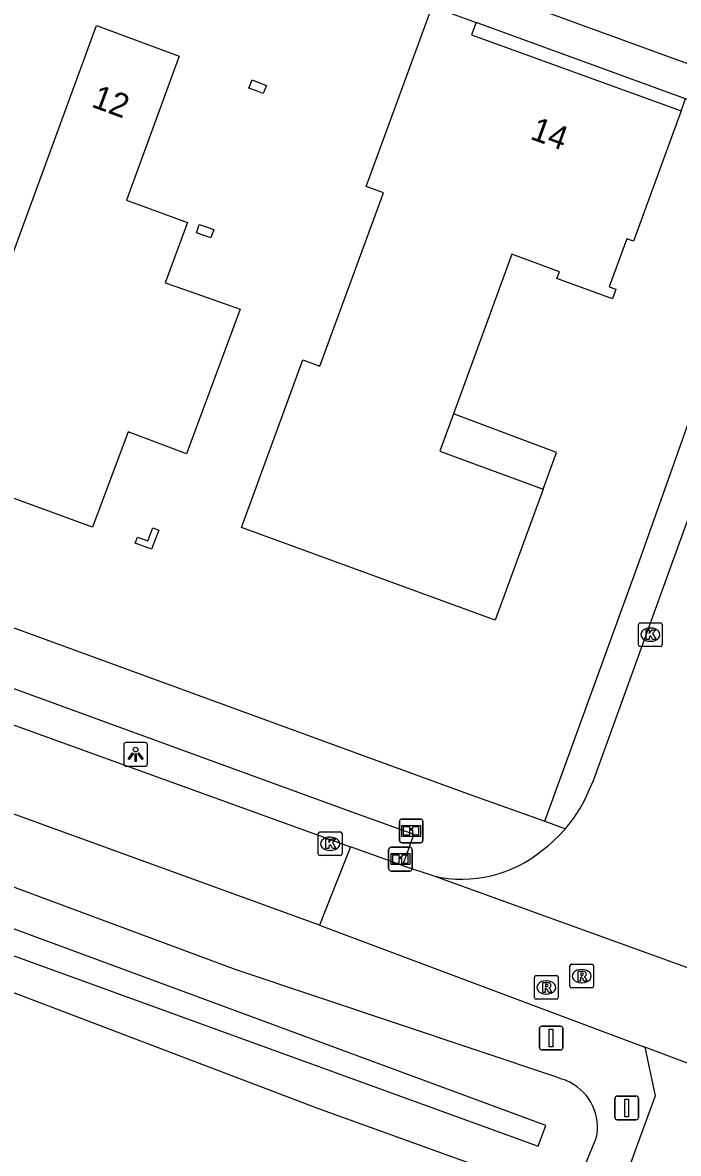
# Model space of a CAD drawing. Extents: x 155275 to 156263, y 382654 to 383635.
# Drawn here: x 155954.46 to 155982.06, y 383034.7 to 383082.31 of the extents above; entities that cross this region are included whole.
import ezdxf

# ---------------------------------------------------------------- set-up
doc = ezdxf.new("R2010")
doc.units = 0
for name, color, linetype in [('IMGEO_Berm_groen', 7, 'Continuous'), ('IMGEO_Fietspad_gesloten', 7, 'Continuous'), ('IMGEO_Informatiebord', 7, 'Continuous'), ('IMGEO_Kolk', 7, 'Continuous'), ('IMGEO_Lichtpunt', 7, 'Continuous'), ('IMGEO_Loofbos', 7, 'Continuous'), ('IMGEO_Pand', 7, 'Continuous'), ('IMGEO_Pand_nummerreeks', 7, 'Continuous'), ('IMGEO_Pand_overbouw', 7, 'Continuous'), ('IMGEO_Rijbaan_lokaal_gesloten', 7, 'Continuous'), ('IMGEO_Rijbaan_lokaal_open', 7, 'Continuous'), ('IMGEO_Rioolput', 7, 'Continuous'), ('IMGEO_Verkeersbordpaal', 7, 'Continuous'), ('IMGEO_Voetpad_open', 7, 'Continuous'), ('IMGEO_Waterloop', 7, 'Continuous')]:
    doc.layers.add(name, color=color, linetype=linetype)

msp = doc.modelspace()

# ---------------------------------------------------------------- linework, layer by layer
at = {"layer": 'IMGEO_Berm_groen'}
for points in [[(155977.107, 383037.846), (155976.899, 383037.927), (155963.443, 383042.424), (155916.345, 383059.928), (155861.438, 383079.847)], [(155978.091, 383034.112), (155978.606, 383035.346)]]:
    msp.add_lwpolyline(points, dxfattribs=at)
for centre, radius, start, end in [((155976.502, 383035.736), 2.195, 63.2359, 73.989), ((155976.528, 383035.799), 2.127, 347.6964, 63.1091)]:
    msp.add_arc(centre, radius, start, end, dxfattribs=at)
at = {"layer": 'IMGEO_Fietspad_gesloten'}
msp.add_lwpolyline([(155980.647, 383039.171), (155981.08, 383037.122), (155980.816, 383036.396), (155979.672, 383033.243)], dxfattribs=at)
at = {"layer": 'IMGEO_Informatiebord'}
for p, q in [((155970.317, 383047.879), (155970.317, 383048.679)), ((155970.317, 383048.679), (155970.317, 383047.879)), ((155970.417, 383048.779), (155971.207, 383048.779)), ((155971.207, 383048.779), (155970.417, 383048.779)), ((155971.307, 383048.679), (155971.307, 383047.879)), ((155971.307, 383047.879), (155971.307, 383048.679)), ((155971.207, 383047.779), (155970.417, 383047.779)), ((155970.417, 383047.779), (155971.207, 383047.779)), ((155969.866, 383046.69), (155969.866, 383047.49)), ((155969.866, 383047.49), (155969.866, 383046.69)), ((155969.966, 383047.59), (155970.756, 383047.59)), ((155970.756, 383047.59), (155969.966, 383047.59)), ((155970.856, 383047.49), (155970.856, 383046.69)), ((155970.856, 383046.69), (155970.856, 383047.49)), ((155970.756, 383046.59), (155969.966, 383046.59)), ((155969.966, 383046.59), (155970.756, 383046.59))]:
    msp.add_line(p, q, dxfattribs=at)
for points in [[(155970.418, 383048.511), (155971.206, 383048.511), (155971.206, 383048.047), (155970.418, 383048.047), (155970.418, 383048.511)], [(155970.483, 383048.446), (155970.483, 383048.112), (155970.758, 383048.112), (155970.759, 383048.325), (155970.863, 383048.326), (155970.864, 383048.112), (155971.141, 383048.112), (155971.141, 383048.446), (155970.865, 383048.446), (155970.865, 383048.366), (155970.759, 383048.366), (155970.759, 383048.446), (155970.483, 383048.446)], [(155969.967, 383047.322), (155970.755, 383047.322), (155970.755, 383046.858), (155969.967, 383046.858), (155969.967, 383047.322)], [(155970.032, 383047.257), (155970.032, 383046.923), (155970.307, 383046.923), (155970.308, 383047.136), (155970.412, 383047.137), (155970.413, 383046.923), (155970.69, 383046.923), (155970.69, 383047.257), (155970.414, 383047.257), (155970.414, 383047.177), (155970.308, 383047.177), (155970.308, 383047.257), (155970.032, 383047.257)]]:
    msp.add_lwpolyline(points, dxfattribs=at)
for centre, start, end in [((155970.417, 383048.679), 90, 180), ((155970.417, 383048.679), 90, 180), ((155971.207, 383048.679), 0, 90), ((155971.207, 383048.679), 360, 90), ((155970.417, 383047.879), 180, 270), ((155970.417, 383047.879), 180, 270), ((155971.207, 383047.879), 270, 0), ((155971.207, 383047.879), 270, 0), ((155969.966, 383047.49), 90, 180), ((155969.966, 383047.49), 90, 180), ((155970.756, 383047.49), 0, 90), ((155970.756, 383047.49), 360, 90), ((155969.966, 383046.69), 180, 270), ((155969.966, 383046.69), 180, 270), ((155970.756, 383046.69), 270, 0), ((155970.756, 383046.69), 270, 0)]:
    msp.add_arc(centre, 0.1, start, end, dxfattribs=at)
at = {"layer": 'IMGEO_Kolk'}
for p, q in [((155980.38, 383056.114), (155980.38, 383056.966)), ((155980.455, 383057.04), (155981.307, 383057.04)), ((155980.868, 383056.82), (155980.893, 383056.82)), ((155981.381, 383056.966), (155981.381, 383056.114)), ((155980.891, 383056.26), (155980.866, 383056.26)), ((155981.307, 383056.04), (155980.455, 383056.04)), ((155966.904, 383047.312), (155966.904, 383048.164)), ((155966.979, 383048.238), (155967.831, 383048.238)), ((155967.905, 383048.164), (155967.905, 383047.312)), ((155967.392, 383048.018), (155967.417, 383048.018)), ((155967.831, 383047.238), (155966.979, 383047.238)), ((155967.415, 383047.458), (155967.39, 383047.458))]:
    msp.add_line(p, q, dxfattribs=at)
for points in [[(155980.38, 383056.114), (155980.38, 383056.966)], [(155980.455, 383057.04), (155981.307, 383057.04)], [(155980.701, 383056.74), (155980.824, 383056.74), (155980.824, 383056.589), (155980.954, 383056.74), (155981.118, 383056.74), (155980.972, 383056.589), (155981.125, 383056.34), (155980.973, 383056.34), (155980.888, 383056.504), (155980.824, 383056.437), (155980.824, 383056.34), (155980.701, 383056.34), (155980.701, 383056.74)], [(155981.381, 383056.966), (155981.381, 383056.114)], [(155981.307, 383056.04), (155980.455, 383056.04)], [(155966.904, 383047.312), (155966.904, 383048.164)], [(155966.979, 383048.238), (155967.831, 383048.238)], [(155967.905, 383048.164), (155967.905, 383047.312)], [(155967.225, 383047.938), (155967.348, 383047.938), (155967.348, 383047.787), (155967.478, 383047.938), (155967.642, 383047.938), (155967.496, 383047.787), (155967.649, 383047.538), (155967.497, 383047.538), (155967.412, 383047.702), (155967.348, 383047.635), (155967.348, 383047.538), (155967.225, 383047.538), (155967.225, 383047.938)], [(155967.831, 383047.238), (155966.979, 383047.238)]]:
    msp.add_lwpolyline(points, dxfattribs=at)
for centre, start, end in [((155980.457, 383056.964), 91.552, 178.448), ((155980.457, 383056.964), 91.552, 178.448), ((155981.305, 383056.964), 1.552, 88.448), ((155981.305, 383056.964), 1.552, 88.448), ((155980.457, 383056.116), 181.552, 268.448), ((155980.457, 383056.116), 181.552, 268.448), ((155981.305, 383056.116), 271.552, 358.448), ((155981.305, 383056.116), 271.552, 358.448), ((155966.981, 383048.162), 91.552, 178.448), ((155966.981, 383048.162), 91.552, 178.448), ((155967.829, 383048.162), 1.552, 88.448), ((155967.829, 383048.162), 1.552, 88.448), ((155966.981, 383047.314), 181.552, 268.448), ((155966.981, 383047.314), 181.552, 268.448), ((155967.829, 383047.314), 271.552, 358.448), ((155967.829, 383047.314), 271.552, 358.448)]:
    msp.add_arc(centre, 0.0765, start, end, dxfattribs=at)
for centre, major_axis, ratio, start_param, end_param in [((155980.867, 383056.54), (-0.387, 0.002), 0.722429, 4.712389, 7.853982), ((155980.892, 383056.54), (-0.39, 0.002), 0.717154, 1.570796, 4.712389), ((155967.391, 383047.738), (-0.387, 0.002), 0.722429, 4.712389, 7.853982), ((155967.416, 383047.738), (-0.39, 0.002), 0.717154, 1.570796, 4.712389)]:
    msp.add_ellipse(centre, major_axis=major_axis, ratio=ratio, start_param=start_param, end_param=end_param, dxfattribs=at)
at = {"layer": 'IMGEO_Lichtpunt'}
for p, q in [((155958.716, 383051.905), (155958.716, 383051.098)), ((155958.716, 383051.905), (155958.716, 383051.098)), ((155959.618, 383052), (155958.81, 383052)), ((155959.618, 383052), (155958.81, 383052)), ((155959.712, 383051.098), (155959.712, 383051.905)), ((155959.712, 383051.098), (155959.712, 383051.905)), ((155958.81, 383051.004), (155959.618, 383051.004)), ((155958.81, 383051.004), (155959.618, 383051.004))]:
    msp.add_line(p, q, dxfattribs=at)
for points in [[(155959.09, 383051.569), (155959.129, 383051.541), (155958.941, 383051.279), (155958.903, 383051.306), (155959.09, 383051.569)], [(155959.192, 383051.521), (155959.239, 383051.521), (155959.239, 383051.199), (155959.192, 383051.199), (155959.192, 383051.521)], [(155959.302, 383051.541), (155959.34, 383051.568), (155959.527, 383051.306), (155959.488, 383051.278), (155959.302, 383051.541)]]:
    msp.add_lwpolyline(points, dxfattribs=at)
msp.add_circle((155959.215, 383051.703), 0.0994, dxfattribs=at)
for centre, start, end in [((155958.81, 383051.905), 90, 180), ((155958.81, 383051.905), 90, 180), ((155959.618, 383051.905), 0, 90), ((155959.618, 383051.905), 0, 90), ((155958.81, 383051.098), 180, 270), ((155958.81, 383051.098), 180, 270), ((155959.618, 383051.098), 270, 0), ((155959.618, 383051.098), 270, 360)]:
    msp.add_arc(centre, 0.0946, start, end, dxfattribs=at)
at = {"layer": 'IMGEO_Loofbos'}
msp.add_lwpolyline([(155859.737, 383076.199), (155865.3, 383074.216), (155892.593, 383064.019), (155912.4, 383056.746), (155939.054, 383047.189), (155966.873, 383036.607), (155975.546, 383033.476)], dxfattribs=at)
at = {"layer": 'IMGEO_Pand'}
for points in [[(155973.548, 383082.307), (155973.351, 383081.796), (155982.177, 383078.587), (155980.178, 383073.104), (155979.887, 383073.205), (155979.147, 383071.182), (155979.429, 383071.079), (155979.283, 383070.679), (155976.942, 383071.538), (155977.053, 383071.821), (155975.052, 383072.552), (155972.598, 383065.837), (155972.021, 383064.259), (155976.369, 383062.669), (155974.353, 383057.152), (155963.674, 383061.05), (155966.255, 383068.105), (155966.963, 383067.843), (155969.65, 383075.144), (155968.917, 383075.412), (155971.691, 383082.982)], [(155971.691, 383082.982), (155973.548, 383082.307)], [(155957.564, 383082.179), (155961.052, 383080.896), (155958.829, 383074.834), (155961.398, 383073.894), (155960.461, 383071.355), (155961.279, 383071.068), (155963.618, 383070.247), (155961.363, 383064.149), (155958.903, 383065.085), (155957.407, 383061.069), (155952.055, 383063.021), (155953.56, 383067.143), (155952.221, 383067.635), (155957.564, 383082.179)], [(155964.119, 383079.897), (155964.428, 383079.778), (155964.722, 383079.664), (155964.589, 383079.319), (155964.303, 383079.429), (155963.985, 383079.552), (155964.119, 383079.897)], [(155961.896, 383073.808), (155962.228, 383073.694), (155962.507, 383073.599), (155962.385, 383073.241), (155962.1, 383073.338), (155961.774, 383073.45), (155961.896, 383073.808)], [(155959.941, 383061.033), (155960.193, 383060.937), (155959.887, 383060.142), (155959.199, 383060.398), (155959.293, 383060.651), (155959.731, 383060.488), (155959.941, 383061.033)]]:
    msp.add_lwpolyline(points, dxfattribs=at)
at = {"layer": 'IMGEO_Pand_overbouw'}
for points in [[(155973.548, 383082.307), (155973.351, 383081.796), (155982.177, 383078.587), (155982.366, 383079.095)], [(155972.598, 383065.837), (155972.021, 383064.259), (155976.369, 383062.669), (155976.93, 383064.209)]]:
    msp.add_lwpolyline(points, close=True, dxfattribs=at)
at = {"layer": 'IMGEO_Rijbaan_lokaal_gesloten'}
for points in [[(155861.375, 383086.397), (155921.687, 383064.46), (155968.257, 383047.604)], [(155966.958, 383044.307), (155860.181, 383083.103)], [(155968.257, 383047.604), (155966.958, 383044.307)]]:
    msp.add_lwpolyline(points, dxfattribs=at)
at = {"layer": 'IMGEO_Rijbaan_lokaal_open'}
for points in [[(155978.27, 383049.91), (155978.483, 383050.407), (155986.615, 383072.853), (155988.629, 383078.321), (155989.904, 383081.846), (156015.13, 383150.933), (156019.183, 383149.44)], [(155987.356, 383078.784), (155911.031, 383106.591), (155908.922, 383107.475), (155901.383, 383105.384)], [(155970.447, 383046.818), (155968.257, 383047.604)], [(155970.447, 383046.818), (155971.763, 383046.383)], [(155971.763, 383046.383), (155985.693, 383041.347)], [(155966.958, 383044.307), (155980.647, 383039.171)], [(155984.583, 383037.694), (155980.647, 383039.171)]]:
    msp.add_lwpolyline(points, dxfattribs=at)
for centre, radius, start, end in [((155972.802, 383052.264), 5.953, 319.1648, 336.7108), ((155972.832, 383052.202), 5.89, 306.6728, 319.4243), ((155972.962, 383051.516), 5.271, 256.855, 309.9975)]:
    msp.add_arc(centre, radius, start, end, dxfattribs=at)
at = {"layer": 'IMGEO_Rioolput'}
for p, q in [((155977.492, 383041.74), (155977.492, 383042.592)), ((155977.567, 383042.666), (155978.419, 383042.666)), ((155977.98, 383042.446), (155978.005, 383042.446)), ((155978.493, 383042.592), (155978.493, 383041.74)), ((155976.001, 383041.263), (155976.001, 383042.115)), ((155976.076, 383042.189), (155976.928, 383042.189)), ((155976.489, 383041.969), (155976.514, 383041.969)), ((155977.002, 383042.115), (155977.002, 383041.263)), ((155978.419, 383041.666), (155977.567, 383041.666)), ((155978.003, 383041.886), (155977.978, 383041.886)), ((155976.928, 383041.189), (155976.076, 383041.189)), ((155976.512, 383041.409), (155976.487, 383041.409))]:
    msp.add_line(p, q, dxfattribs=at)
for points in [[(155977.492, 383041.74), (155977.492, 383042.592)], [(155977.567, 383042.666), (155978.419, 383042.666)], [(155978.493, 383042.592), (155978.493, 383041.74)], [(155976.001, 383041.263), (155976.001, 383042.115)], [(155976.076, 383042.189), (155976.928, 383042.189)], [(155977.002, 383042.115), (155977.002, 383041.263)], [(155978.081, 383042.364), (155977.829, 383042.366), (155977.829, 383041.966)], [(155977.829, 383041.966), (155977.953, 383041.966), (155977.953, 383042.128), (155977.964, 383042.128)], [(155978.007, 383042.285), (155977.953, 383042.285), (155977.953, 383042.204)], [(155977.953, 383042.204), (155978.005, 383042.204)], [(155978.011, 383042.099), (155978.082, 383041.966), (155978.222, 383041.966), (155978.157, 383042.092)], [(155976.59, 383041.887), (155976.338, 383041.889), (155976.338, 383041.489)], [(155976.338, 383041.489), (155976.462, 383041.489), (155976.462, 383041.651), (155976.473, 383041.651)], [(155976.516, 383041.808), (155976.462, 383041.808), (155976.462, 383041.727)], [(155976.462, 383041.727), (155976.514, 383041.727)], [(155976.52, 383041.622), (155976.591, 383041.489), (155976.731, 383041.489), (155976.666, 383041.615)], [(155978.419, 383041.666), (155977.567, 383041.666)], [(155976.928, 383041.189), (155976.076, 383041.189)]]:
    msp.add_lwpolyline(points, dxfattribs=at)
for centre, radius, start, end in [((155977.569, 383042.59), 0.0765, 91.552, 178.448), ((155977.569, 383042.59), 0.0765, 91.552, 178.448), ((155978.417, 383042.59), 0.0765, 1.552, 88.448), ((155978.417, 383042.59), 0.0765, 1.552, 88.448), ((155976.078, 383042.113), 0.0765, 91.552, 178.448), ((155976.078, 383042.113), 0.0765, 91.552, 178.448), ((155976.926, 383042.113), 0.0765, 1.552, 88.448), ((155976.926, 383042.113), 0.0765, 1.552, 88.448), ((155977.963, 383042.075), 0.0533, 26.0293, 88.6989), ((155977.989, 383042.393), 0.19, 274.7715, 282.9687), ((155978.013, 383042.189), 0.0964, 77.0061, 93.1865), ((155978.027, 383042.246), 0.0378, 276.6634, 79.6772), ((155978.08, 383042.254), 0.109, 350.3612, 89.416), ((155978.078, 383042.254), 0.112, 277.5842, 350.9817), ((155978.062, 383042.039), 0.108, 29.5134, 73.7905), ((155976.472, 383041.598), 0.0533, 26.0293, 88.6989), ((155976.498, 383041.916), 0.19, 274.7715, 282.9687), ((155976.522, 383041.712), 0.0964, 77.0061, 93.1865), ((155976.536, 383041.769), 0.0378, 276.6634, 79.6772), ((155976.589, 383041.777), 0.109, 350.3612, 89.416), ((155976.587, 383041.777), 0.112, 277.5842, 350.9817), ((155976.571, 383041.562), 0.108, 29.5134, 73.7905), ((155977.569, 383041.742), 0.0765, 181.552, 268.448), ((155977.569, 383041.742), 0.0765, 181.552, 268.448), ((155978.417, 383041.742), 0.0765, 271.552, 358.448), ((155978.417, 383041.742), 0.0765, 271.552, 358.448), ((155976.078, 383041.265), 0.0765, 181.552, 268.448), ((155976.078, 383041.265), 0.0765, 181.552, 268.448), ((155976.926, 383041.265), 0.0765, 271.552, 358.448), ((155976.926, 383041.265), 0.0765, 271.552, 358.448)]:
    msp.add_arc(centre, radius, start, end, dxfattribs=at)
for centre, major_axis, ratio, start_param, end_param in [((155977.979, 383042.166), (-0.387, 0.002), 0.722429, 4.712389, 7.853982), ((155978.004, 383042.166), (-0.39, 0.002), 0.717154, 1.570796, 4.712389), ((155976.488, 383041.689), (-0.387, 0.002), 0.722429, 4.712389, 7.853982), ((155976.513, 383041.689), (-0.39, 0.002), 0.717154, 1.570796, 4.712389)]:
    msp.add_ellipse(centre, major_axis=major_axis, ratio=ratio, start_param=start_param, end_param=end_param, dxfattribs=at)
at = {"layer": 'IMGEO_Verkeersbordpaal'}
for p, q in [((155976.308, 383040.057), (155977.098, 383040.057)), ((155977.098, 383040.057), (155976.308, 383040.057)), ((155976.208, 383039.157), (155976.208, 383039.957)), ((155976.208, 383039.957), (155976.208, 383039.157)), ((155977.198, 383039.957), (155977.198, 383039.157)), ((155977.198, 383039.157), (155977.198, 383039.957)), ((155977.098, 383039.057), (155976.308, 383039.057)), ((155976.308, 383039.057), (155977.098, 383039.057)), ((155979.386, 383036.216), (155979.386, 383037.016)), ((155979.386, 383037.016), (155979.386, 383036.216)), ((155979.486, 383037.116), (155980.276, 383037.116)), ((155980.276, 383037.116), (155979.486, 383037.116)), ((155980.376, 383037.016), (155980.376, 383036.216)), ((155980.376, 383036.216), (155980.376, 383037.016)), ((155980.276, 383036.116), (155979.486, 383036.116)), ((155979.486, 383036.116), (155980.276, 383036.116))]:
    msp.add_line(p, q, dxfattribs=at)
for points in [[(155976.628, 383039.932), (155976.778, 383039.932), (155976.778, 383039.182), (155976.628, 383039.182), (155976.628, 383039.932)], [(155979.806, 383036.991), (155979.956, 383036.991), (155979.956, 383036.241), (155979.806, 383036.241), (155979.806, 383036.991)]]:
    msp.add_lwpolyline(points, dxfattribs=at)
for centre, start, end in [((155976.308, 383039.957), 90, 180), ((155976.308, 383039.957), 90, 180), ((155977.098, 383039.957), 0, 90), ((155977.098, 383039.957), 360, 90), ((155976.308, 383039.157), 180, 270), ((155976.308, 383039.157), 180, 270), ((155977.098, 383039.157), 270, 0), ((155977.098, 383039.157), 270, 0), ((155979.486, 383037.016), 90, 180), ((155979.486, 383037.016), 90, 180), ((155980.276, 383037.016), 0, 90), ((155980.276, 383037.016), 360, 90), ((155979.486, 383036.216), 180, 270), ((155979.486, 383036.216), 180, 270), ((155980.276, 383036.216), 270, 0), ((155980.276, 383036.216), 270, 0)]:
    msp.add_arc(centre, 0.1, start, end, dxfattribs=at)
at = {"layer": 'IMGEO_Voetpad_open'}
for points in [[(155984.913, 383078.207), (155982.366, 383079.095), (155973.548, 383082.307)], [(155976.436, 383048.685), (155980.418, 383059.647), (155986.172, 383075.862)], [(155906.289, 383074.293), (155973.17, 383049.852), (155976.436, 383048.685)], [(155905.553, 383071.987), (155968.122, 383049.145), (155970.921, 383048.142), (155970.447, 383046.818)], [(155976.436, 383048.685), (155977.306, 383048.371)]]:
    msp.add_lwpolyline(points, dxfattribs=at)
at = {"layer": 'IMGEO_Waterloop'}
msp.add_lwpolyline([(155976.478, 383035.871), (155862.028, 383078.166), (155861.325, 383078.049), (155860.599, 383078.213), (155860.389, 383077.44), (155860.904, 383077.252), (155861.044, 383076.807), (155976.153, 383035.013), (155976.478, 383035.871)], dxfattribs=at)

# ---------------------------------------------------------------- texts
at = {"layer": 'IMGEO_Pand_nummerreeks'}
for s, rotation, p in [('12', 339.8007, (155957.311, 383078.778)), ('14', 340.0164, (155975.777, 383077.424))]:
    msp.add_text(s, height=1, rotation=rotation, dxfattribs=at).set_placement(p)

doc.saveas('drawing.dxf')
